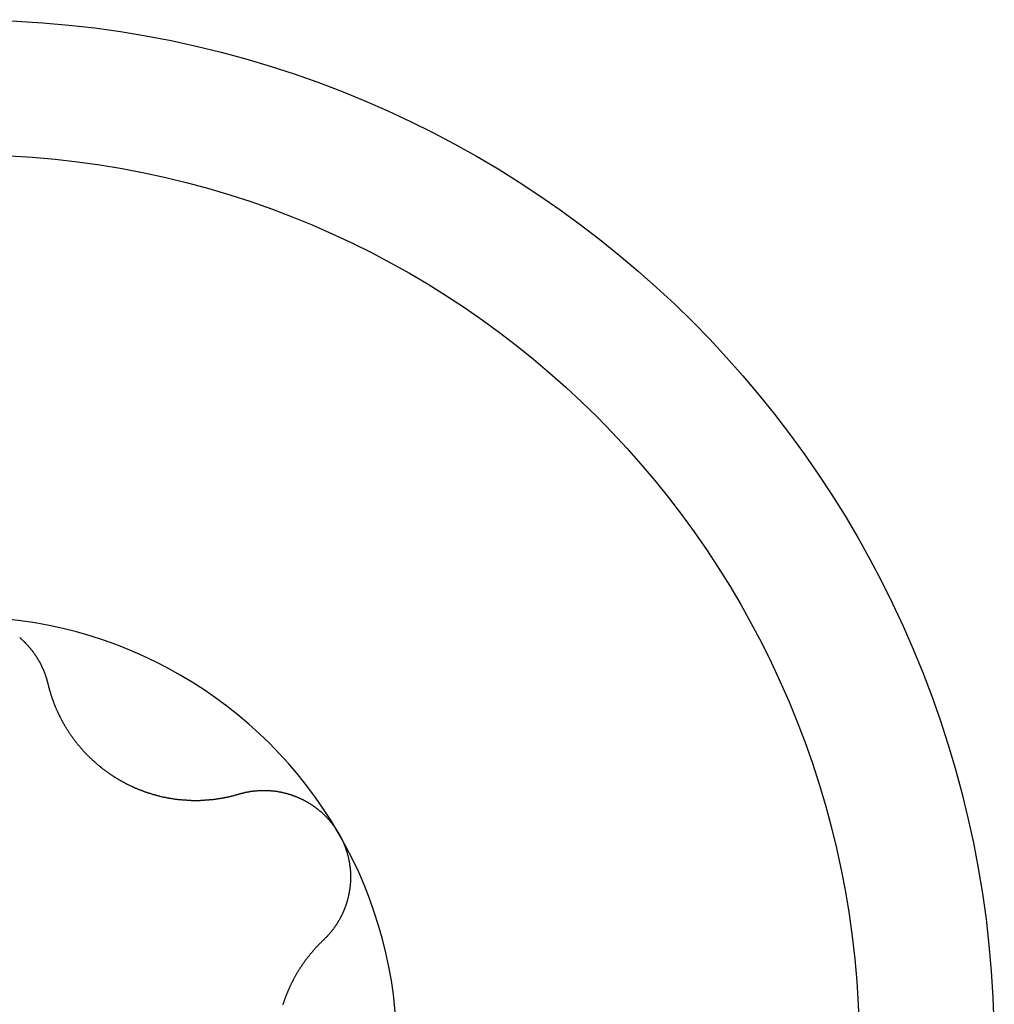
# Model space of a CAD drawing. Extents: x 1107 to 4046, y 937 to 3355.
# Tile 686 of 861: x 2092.27 to 2097.33, y 3100.26 to 3105.37. Entities that reach past the tile are written whole.
import ezdxf

# ---------------------------------------------------------------- set-up
doc = ezdxf.new("R2010")
doc.units = 0
doc.layers.add('KF_VIDA_L___C_BOTTOM', color=7, linetype='CONTINUOUS')

# ---------------------------------------------------------------- blocks, each defined once
blk = doc.blocks.new('KF_VIDA_L___C_BOTTOM')
at = {"layer": 'KF_VIDA_L___C_BOTTOM'}
for points in [[(-94.7084, 227.143, 0), (-94.7066, 227.141, 0), (-94.7048, 227.139, 0), (-94.703, 227.138, 0), (-94.7013, 227.136, 0), (-94.6995, 227.135, 0), (-94.6977, 227.133, 0), (-94.696, 227.132, 0), (-94.6943, 227.13, 0), (-94.6925, 227.128, 0), (-94.6908, 227.127, 0), (-94.6891, 227.125, 0), (-94.6874, 227.124, 0), (-94.6857, 227.122, 0), (-94.6841, 227.12, 0), (-94.6824, 227.119, 0), (-94.6807, 227.117, 0), (-94.6791, 227.115, 0), (-94.6775, 227.114, 0), (-94.6758, 227.112, 0), (-94.6742, 227.11, 0), (-94.6726, 227.109, 0), (-94.671, 227.107, 0), (-94.6695, 227.105, 0), (-94.6679, 227.104, 0), (-94.6664, 227.102, 0), (-94.6648, 227.1, 0), (-94.6633, 227.098, 0), (-94.6618, 227.097, 0), (-94.6603, 227.095, 0), (-94.6588, 227.093, 0), (-94.6573, 227.092, 0), (-94.6558, 227.09, 0), (-94.6543, 227.088, 0), (-94.6529, 227.086, 0), (-94.6514, 227.085, 0), (-94.65, 227.083, 0), (-94.6486, 227.081, 0), (-94.6472, 227.079, 0), (-94.6458, 227.078, 0), (-94.6444, 227.076, 0), (-94.6431, 227.074, 0), (-94.6417, 227.072, 0), (-94.6404, 227.07, 0), (-94.639, 227.069, 0), (-94.6377, 227.067, 0), (-94.6364, 227.065, 0), (-94.635, 227.063, 0), (-94.6337, 227.061, 0), (-94.6324, 227.06, 0), (-94.6311, 227.058, 0), (-94.6299, 227.056, 0), (-94.6286, 227.054, 0), (-94.6273, 227.052, 0), (-94.6261, 227.05, 0), (-94.6248, 227.048, 0), (-94.6236, 227.047, 0), (-94.6224, 227.045, 0), (-94.6211, 227.043, 0), (-94.6199, 227.041, 0), (-94.6187, 227.039, 0), (-94.6175, 227.037, 0), (-94.6164, 227.035, 0), (-94.6152, 227.033, 0), (-94.614, 227.031, 0), (-94.6129, 227.029, 0), (-94.6117, 227.027, 0), (-94.6106, 227.025, 0), (-94.6095, 227.023, 0), (-94.6084, 227.021, 0), (-94.6073, 227.019, 0), (-94.6062, 227.018, 0), (-94.6051, 227.016, 0), (-94.604, 227.014, 0), (-94.6029, 227.012, 0), (-94.6019, 227.01, 0), (-94.6008, 227.008, 0), (-94.5998, 227.006, 0), (-94.5987, 227.003, 0), (-94.5977, 227.001, 0), (-94.5967, 226.999, 0), (-94.5957, 226.997, 0), (-94.5947, 226.995, 0), (-94.5938, 226.993, 0), (-94.5928, 226.991, 0), (-94.5918, 226.989, 0), (-94.5909, 226.987, 0), (-94.5899, 226.985, 0), (-94.589, 226.983, 0), (-94.5881, 226.981, 0), (-94.5872, 226.979, 0), (-94.5863, 226.977, 0), (-94.5854, 226.975, 0), (-94.5845, 226.973, 0), (-94.5837, 226.971, 0), (-94.5828, 226.968, 0), (-94.5819, 226.966, 0), (-94.5811, 226.964, 0), (-94.5803, 226.962, 0), (-94.5795, 226.96, 0), (-94.5787, 226.958, 0), (-94.5779, 226.956, 0), (-94.5771, 226.954, 0), (-94.5763, 226.951, 0), (-94.5756, 226.949, 0), (-94.5748, 226.947, 0), (-94.5741, 226.945, 0), (-94.5733, 226.943, 0), (-94.5726, 226.941, 0), (-94.5719, 226.939, 0), (-94.5712, 226.936, 0), (-94.5705, 226.934, 0), (-94.5699, 226.932, 0), (-94.5692, 226.93, 0), (-94.5686, 226.928, 0), (-94.5679, 226.926, 0), (-94.5673, 226.923, 0), (-94.5667, 226.921, 0), (-94.5661, 226.919, 0), (-94.5655, 226.917, 0), (-94.5649, 226.915, 0), (-94.5643, 226.913, 0), (-94.5638, 226.91, 0), (-94.5632, 226.908, 0), (-94.5627, 226.906, 0), (-94.5621, 226.904, 0)], [(-94.5621, 226.904, 0), (-94.5615, 226.901, 0), (-94.5609, 226.898, 0), (-94.5602, 226.896, 0), (-94.5595, 226.893, 0), (-94.5589, 226.89, 0), (-94.5582, 226.888, 0), (-94.5575, 226.885, 0), (-94.5568, 226.883, 0), (-94.5561, 226.88, 0), (-94.5553, 226.877, 0), (-94.5546, 226.875, 0), (-94.5539, 226.872, 0), (-94.5531, 226.869, 0), (-94.5523, 226.867, 0), (-94.5516, 226.864, 0), (-94.5508, 226.861, 0), (-94.55, 226.859, 0), (-94.5492, 226.856, 0), (-94.5484, 226.854, 0), (-94.5476, 226.851, 0), (-94.5468, 226.848, 0), (-94.5459, 226.846, 0), (-94.5451, 226.843, 0), (-94.5443, 226.84, 0), (-94.5434, 226.838, 0), (-94.5425, 226.835, 0), (-94.5417, 226.833, 0), (-94.5408, 226.83, 0), (-94.5399, 226.828, 0), (-94.539, 226.825, 0), (-94.5381, 226.822, 0), (-94.5372, 226.82, 0), (-94.5362, 226.817, 0), (-94.5353, 226.815, 0), (-94.5344, 226.812, 0), (-94.5334, 226.81, 0), (-94.5325, 226.807, 0), (-94.5315, 226.804, 0), (-94.5305, 226.802, 0), (-94.5295, 226.799, 0), (-94.5286, 226.797, 0), (-94.5276, 226.794, 0), (-94.5265, 226.792, 0), (-94.5255, 226.789, 0), (-94.5245, 226.787, 0), (-94.5235, 226.784, 0), (-94.5224, 226.782, 0), (-94.5214, 226.779, 0), (-94.5203, 226.777, 0), (-94.5193, 226.774, 0), (-94.5182, 226.772, 0), (-94.5171, 226.769, 0), (-94.5161, 226.767, 0), (-94.515, 226.764, 0), (-94.5139, 226.762, 0), (-94.5128, 226.76, 0), (-94.5116, 226.757, 0), (-94.5105, 226.755, 0), (-94.5094, 226.752, 0), (-94.5083, 226.75, 0), (-94.5071, 226.747, 0), (-94.506, 226.745, 0), (-94.5048, 226.743, 0), (-94.5036, 226.74, 0), (-94.5025, 226.738, 0), (-94.5013, 226.735, 0), (-94.5001, 226.733, 0), (-94.4989, 226.731, 0), (-94.4977, 226.728, 0), (-94.4965, 226.726, 0), (-94.4952, 226.723, 0), (-94.494, 226.721, 0), (-94.4927, 226.719, 0), (-94.4914, 226.716, 0), (-94.4902, 226.714, 0), (-94.4889, 226.711, 0), (-94.4876, 226.709, 0), (-94.4862, 226.707, 0), (-94.4849, 226.704, 0), (-94.4836, 226.702, 0), (-94.4822, 226.699, 0), (-94.4808, 226.697, 0), (-94.4795, 226.695, 0), (-94.4781, 226.692, 0), (-94.4767, 226.69, 0), (-94.4753, 226.687, 0), (-94.4738, 226.685, 0), (-94.4724, 226.683, 0), (-94.471, 226.68, 0), (-94.4695, 226.678, 0), (-94.468, 226.675, 0), (-94.4666, 226.673, 0), (-94.4651, 226.671, 0), (-94.4636, 226.668, 0), (-94.4621, 226.666, 0), (-94.4605, 226.663, 0), (-94.459, 226.661, 0), (-94.4574, 226.659, 0), (-94.4559, 226.656, 0), (-94.4543, 226.654, 0), (-94.4527, 226.651, 0), (-94.4512, 226.649, 0), (-94.4496, 226.647, 0), (-94.4479, 226.644, 0), (-94.4463, 226.642, 0), (-94.4447, 226.639, 0), (-94.443, 226.637, 0), (-94.4414, 226.635, 0), (-94.4397, 226.632, 0), (-94.438, 226.63, 0), (-94.4363, 226.628, 0), (-94.4346, 226.625, 0), (-94.4329, 226.623, 0), (-94.4312, 226.62, 0), (-94.4295, 226.618, 0), (-94.4277, 226.616, 0), (-94.426, 226.613, 0), (-94.4242, 226.611, 0), (-94.4225, 226.609, 0), (-94.4207, 226.606, 0), (-94.4189, 226.604, 0), (-94.4171, 226.602, 0), (-94.4153, 226.599, 0), (-94.4134, 226.597, 0), (-94.4116, 226.595, 0), (-94.4097, 226.592, 0), (-94.4079, 226.59, 0), (-94.406, 226.588, 0), (-94.4041, 226.585, 0), (-94.4022, 226.583, 0), (-94.4003, 226.581, 0), (-94.3984, 226.579, 0), (-94.3965, 226.576, 0), (-94.3946, 226.574, 0), (-94.3926, 226.572, 0), (-94.3907, 226.569, 0), (-94.3887, 226.567, 0), (-94.3868, 226.565, 0), (-94.3848, 226.563, 0), (-94.3828, 226.56, 0), (-94.3808, 226.558, 0), (-94.3788, 226.556, 0), (-94.3768, 226.554, 0), (-94.3747, 226.552, 0), (-94.3727, 226.549, 0), (-94.3706, 226.547, 0), (-94.3686, 226.545, 0), (-94.3665, 226.543, 0), (-94.3644, 226.541, 0), (-94.3623, 226.538, 0), (-94.3602, 226.536, 0), (-94.3581, 226.534, 0), (-94.356, 226.532, 0), (-94.3539, 226.53, 0), (-94.3517, 226.528, 0), (-94.3496, 226.526, 0), (-94.3474, 226.524, 0), (-94.3453, 226.521, 0), (-94.3431, 226.519, 0), (-94.3409, 226.517, 0), (-94.3387, 226.515, 0), (-94.3365, 226.513, 0), (-94.3343, 226.511, 0), (-94.3321, 226.509, 0), (-94.3299, 226.507, 0), (-94.3276, 226.505, 0), (-94.3254, 226.503, 0), (-94.3232, 226.501, 0), (-94.3209, 226.499, 0), (-94.3186, 226.497, 0), (-94.3164, 226.495, 0), (-94.3141, 226.493, 0), (-94.3118, 226.491, 0), (-94.3095, 226.489, 0), (-94.3072, 226.487, 0), (-94.3049, 226.485, 0), (-94.3026, 226.483, 0), (-94.3003, 226.481, 0), (-94.298, 226.479, 0), (-94.2956, 226.477, 0), (-94.2933, 226.475, 0), (-94.291, 226.473, 0), (-94.2886, 226.471, 0), (-94.2863, 226.47, 0), (-94.2839, 226.468, 0), (-94.2815, 226.466, 0), (-94.2792, 226.464, 0), (-94.2768, 226.462, 0), (-94.2744, 226.46, 0), (-94.272, 226.458, 0), (-94.2696, 226.457, 0), (-94.2672, 226.455, 0), (-94.2648, 226.453, 0), (-94.2624, 226.451, 0), (-94.26, 226.449, 0), (-94.2576, 226.448, 0), (-94.2552, 226.446, 0), (-94.2527, 226.444, 0), (-94.2503, 226.443, 0), (-94.2479, 226.441, 0), (-94.2454, 226.439, 0), (-94.243, 226.437, 0), (-94.2405, 226.436, 0), (-94.2381, 226.434, 0), (-94.2356, 226.432, 0), (-94.2332, 226.431, 0), (-94.2307, 226.429, 0), (-94.2282, 226.427, 0), (-94.2258, 226.426, 0), (-94.2233, 226.424, 0), (-94.2208, 226.423, 0), (-94.2183, 226.421, 0), (-94.2159, 226.419, 0), (-94.2134, 226.418, 0), (-94.2109, 226.416, 0), (-94.2084, 226.415, 0), (-94.2059, 226.413, 0), (-94.2034, 226.412, 0), (-94.2009, 226.41, 0), (-94.1984, 226.409, 0), (-94.1959, 226.407, 0), (-94.1934, 226.406, 0), (-94.1909, 226.404, 0), (-94.1884, 226.403, 0), (-94.1859, 226.401, 0), (-94.1834, 226.4, 0), (-94.1808, 226.399, 0), (-94.1783, 226.397, 0), (-94.1757, 226.396, 0), (-94.1732, 226.394, 0), (-94.1706, 226.393, 0), (-94.168, 226.392, 0), (-94.1654, 226.39, 0), (-94.1628, 226.389, 0), (-94.1602, 226.387, 0), (-94.1576, 226.386, 0), (-94.155, 226.385, 0), (-94.1523, 226.383, 0), (-94.1497, 226.382, 0), (-94.1471, 226.381, 0), (-94.1444, 226.379, 0), (-94.1417, 226.378, 0), (-94.1391, 226.377, 0), (-94.1364, 226.376, 0), (-94.1337, 226.374, 0), (-94.131, 226.373, 0), (-94.1283, 226.372, 0), (-94.1256, 226.371, 0), (-94.1229, 226.369, 0), (-94.1202, 226.368, 0), (-94.1174, 226.367, 0), (-94.1147, 226.366, 0), (-94.112, 226.364, 0), (-94.1092, 226.363, 0), (-94.1065, 226.362, 0), (-94.1037, 226.361, 0), (-94.1009, 226.36, 0), (-94.0982, 226.359, 0), (-94.0954, 226.357, 0), (-94.0926, 226.356, 0), (-94.0898, 226.355, 0), (-94.087, 226.354, 0), (-94.0842, 226.353, 0), (-94.0814, 226.352, 0), (-94.0786, 226.351, 0), (-94.0758, 226.35, 0), (-94.0729, 226.349, 0), (-94.0701, 226.347, 0), (-94.0673, 226.346, 0), (-94.0644, 226.345, 0), (-94.0616, 226.344, 0), (-94.0588, 226.343, 0), (-94.0559, 226.342, 0), (-94.0531, 226.341, 0), (-94.0502, 226.34, 0), (-94.0473, 226.339, 0), (-94.0445, 226.338, 0), (-94.0416, 226.337, 0), (-94.0387, 226.337, 0), (-94.0358, 226.336, 0), (-94.033, 226.335, 0), (-94.0301, 226.334, 0), (-94.0272, 226.333, 0), (-94.0243, 226.332, 0), (-94.0214, 226.331, 0), (-94.0185, 226.33, 0), (-94.0156, 226.329, 0), (-94.0127, 226.329, 0), (-94.0098, 226.328, 0), (-94.0069, 226.327, 0), (-94.004, 226.326, 0), (-94.0011, 226.325, 0), (-93.9982, 226.325, 0), (-93.9952, 226.324, 0), (-93.9923, 226.323, 0), (-93.9894, 226.322, 0), (-93.9865, 226.321, 0), (-93.9836, 226.321, 0), (-93.9806, 226.32, 0), (-93.9777, 226.319, 0), (-93.9748, 226.319, 0), (-93.9718, 226.318, 0), (-93.9689, 226.317, 0), (-93.966, 226.317, 0), (-93.9631, 226.316, 0), (-93.9601, 226.315, 0), (-93.9572, 226.315, 0), (-93.9543, 226.314, 0), (-93.9513, 226.314, 0), (-93.9484, 226.313, 0), (-93.9454, 226.312, 0), (-93.9425, 226.312, 0), (-93.9396, 226.311, 0), (-93.9366, 226.311, 0), (-93.9337, 226.31, 0), (-93.9308, 226.31, 0), (-93.9278, 226.309, 0), (-93.9249, 226.309, 0), (-93.922, 226.308, 0), (-93.919, 226.308, 0), (-93.9161, 226.307, 0), (-93.9132, 226.307, 0), (-93.9103, 226.306, 0), (-93.9073, 226.306, 0), (-93.9044, 226.306, 0), (-93.9015, 226.305, 0), (-93.8986, 226.305, 0), (-93.8956, 226.304, 0), (-93.8927, 226.304, 0), (-93.8898, 226.304, 0), (-93.8869, 226.303, 0), (-93.884, 226.303, 0), (-93.8811, 226.303, 0), (-93.8782, 226.302, 0), (-93.8753, 226.302, 0), (-93.8724, 226.302, 0), (-93.8695, 226.302, 0), (-93.8666, 226.301, 0), (-93.8637, 226.301, 0), (-93.8608, 226.301, 0), (-93.8579, 226.301, 0), (-93.855, 226.3, 0), (-93.8521, 226.3, 0), (-93.8493, 226.3, 0), (-93.8464, 226.3, 0), (-93.8435, 226.3, 0), (-93.8406, 226.299, 0), (-93.8378, 226.299, 0), (-93.8349, 226.299, 0), (-93.8321, 226.299, 0), (-93.8292, 226.299, 0), (-93.8264, 226.299, 0), (-93.8235, 226.299, 0), (-93.8207, 226.299, 0), (-93.8179, 226.298, 0), (-93.8151, 226.298, 0), (-93.8122, 226.298, 0), (-93.8094, 226.298, 0), (-93.8066, 226.298, 0), (-93.8038, 226.298, 0), (-93.801, 226.298, 0), (-93.7982, 226.298, 0), (-93.7954, 226.298, 0), (-93.7927, 226.298, 0), (-93.7899, 226.298, 0), (-93.7871, 226.298, 0), (-93.7844, 226.298, 0), (-93.7816, 226.298, 0), (-93.7788, 226.298, 0), (-93.7761, 226.298, 0), (-93.7734, 226.298, 0), (-93.7706, 226.298, 0), (-93.7679, 226.299, 0), (-93.7652, 226.299, 0), (-93.7625, 226.299, 0), (-93.7598, 226.299, 0), (-93.7571, 226.299, 0), (-93.7544, 226.299, 0), (-93.7517, 226.299, 0), (-93.7491, 226.299, 0), (-93.7464, 226.3, 0), (-93.7438, 226.3, 0), (-93.7411, 226.3, 0), (-93.7384, 226.3, 0), (-93.7358, 226.3, 0), (-93.7331, 226.301, 0), (-93.7304, 226.301, 0), (-93.7278, 226.301, 0), (-93.7251, 226.301, 0), (-93.7224, 226.302, 0), (-93.7198, 226.302, 0), (-93.7171, 226.302, 0), (-93.7144, 226.302, 0), (-93.7117, 226.303, 0), (-93.7091, 226.303, 0), (-93.7064, 226.303, 0), (-93.7037, 226.303, 0), (-93.701, 226.304, 0), (-93.6984, 226.304, 0), (-93.6957, 226.304, 0), (-93.693, 226.305, 0), (-93.6903, 226.305, 0), (-93.6876, 226.306, 0), (-93.6849, 226.306, 0), (-93.6823, 226.306, 0), (-93.6796, 226.307, 0), (-93.6769, 226.307, 0), (-93.6742, 226.308, 0), (-93.6715, 226.308, 0), (-93.6688, 226.308, 0), (-93.6662, 226.309, 0), (-93.6635, 226.309, 0), (-93.6608, 226.31, 0), (-93.6581, 226.31, 0), (-93.6554, 226.311, 0), (-93.6527, 226.311, 0), (-93.6501, 226.312, 0), (-93.6474, 226.312, 0), (-93.6447, 226.313, 0), (-93.642, 226.313, 0), (-93.6393, 226.314, 0), (-93.6367, 226.314, 0), (-93.634, 226.315, 0), (-93.6313, 226.315, 0), (-93.6286, 226.316, 0), (-93.6259, 226.317, 0), (-93.6233, 226.317, 0), (-93.6206, 226.318, 0), (-93.6179, 226.318, 0), (-93.6153, 226.319, 0), (-93.6126, 226.32, 0), (-93.6099, 226.32, 0), (-93.6073, 226.321, 0), (-93.6046, 226.322, 0), (-93.6019, 226.322, 0), (-93.5993, 226.323, 0), (-93.5966, 226.324, 0), (-93.594, 226.324, 0), (-93.5913, 226.325, 0), (-93.5887, 226.326, 0), (-93.586, 226.327, 0), (-93.5834, 226.327, 0), (-93.5807, 226.328, 0), (-93.5781, 226.329, 0), (-93.5754, 226.33, 0), (-93.5728, 226.33, 0), (-93.5702, 226.331, 0)], [(-93.5702, 226.331, 0), (-93.568, 226.332, 0), (-93.5658, 226.332, 0), (-93.5637, 226.333, 0), (-93.5615, 226.334, 0), (-93.5593, 226.334, 0), (-93.5571, 226.335, 0), (-93.5549, 226.335, 0), (-93.5528, 226.336, 0), (-93.5506, 226.336, 0), (-93.5484, 226.337, 0), (-93.5462, 226.338, 0), (-93.544, 226.338, 0), (-93.5418, 226.339, 0), (-93.5396, 226.339, 0), (-93.5373, 226.34, 0), (-93.5351, 226.34, 0), (-93.5329, 226.341, 0), (-93.5307, 226.341, 0), (-93.5285, 226.341, 0), (-93.5263, 226.342, 0), (-93.524, 226.342, 0), (-93.5218, 226.343, 0), (-93.5196, 226.343, 0), (-93.5173, 226.343, 0), (-93.5151, 226.344, 0), (-93.5129, 226.344, 0), (-93.5106, 226.345, 0), (-93.5084, 226.345, 0), (-93.5061, 226.345, 0), (-93.5039, 226.346, 0), (-93.5017, 226.346, 0), (-93.4994, 226.346, 0), (-93.4972, 226.346, 0), (-93.4949, 226.347, 0), (-93.4927, 226.347, 0), (-93.4904, 226.347, 0), (-93.4881, 226.347, 0), (-93.4859, 226.348, 0), (-93.4836, 226.348, 0), (-93.4814, 226.348, 0), (-93.4791, 226.348, 0), (-93.4769, 226.348, 0), (-93.4746, 226.349, 0), (-93.4723, 226.349, 0), (-93.4701, 226.349, 0), (-93.4678, 226.349, 0), (-93.4656, 226.349, 0), (-93.4633, 226.349, 0), (-93.461, 226.349, 0), (-93.4588, 226.35, 0), (-93.4565, 226.35, 0), (-93.4542, 226.35, 0), (-93.452, 226.35, 0), (-93.4497, 226.35, 0), (-93.4475, 226.35, 0), (-93.4452, 226.35, 0), (-93.4429, 226.35, 0), (-93.4407, 226.35, 0), (-93.4384, 226.35, 0), (-93.4361, 226.35, 0), (-93.4339, 226.35, 0), (-93.4316, 226.35, 0), (-93.4294, 226.35, 0), (-93.4271, 226.35, 0), (-93.4249, 226.35, 0), (-93.4226, 226.35, 0), (-93.4203, 226.349, 0), (-93.4181, 226.349, 0), (-93.4158, 226.349, 0), (-93.4136, 226.349, 0), (-93.4113, 226.349, 0), (-93.4091, 226.349, 0), (-93.4069, 226.349, 0), (-93.4046, 226.348, 0), (-93.4024, 226.348, 0), (-93.4001, 226.348, 0), (-93.3979, 226.348, 0), (-93.3957, 226.348, 0), (-93.3934, 226.347, 0), (-93.3912, 226.347, 0), (-93.389, 226.347, 0), (-93.3867, 226.347, 0), (-93.3845, 226.346, 0), (-93.3823, 226.346, 0), (-93.3801, 226.346, 0), (-93.3779, 226.346, 0), (-93.3756, 226.345, 0), (-93.3734, 226.345, 0), (-93.3712, 226.345, 0), (-93.369, 226.344, 0), (-93.3667, 226.344, 0), (-93.3645, 226.343, 0), (-93.3623, 226.343, 0), (-93.36, 226.343, 0), (-93.3578, 226.342, 0), (-93.3555, 226.342, 0), (-93.3533, 226.341, 0), (-93.351, 226.341, 0), (-93.3488, 226.34, 0), (-93.3465, 226.34, 0), (-93.3443, 226.339, 0), (-93.3421, 226.339, 0), (-93.3398, 226.338, 0), (-93.3375, 226.338, 0), (-93.3353, 226.337, 0), (-93.333, 226.337, 0), (-93.3308, 226.336, 0), (-93.3285, 226.336, 0), (-93.3263, 226.335, 0), (-93.324, 226.334, 0), (-93.3218, 226.334, 0), (-93.3195, 226.333, 0), (-93.3173, 226.332, 0), (-93.315, 226.332, 0), (-93.3128, 226.331, 0), (-93.3105, 226.33, 0), (-93.3083, 226.33, 0), (-93.306, 226.329, 0), (-93.3038, 226.328, 0), (-93.3015, 226.328, 0), (-93.2993, 226.327, 0), (-93.297, 226.326, 0), (-93.2948, 226.325, 0), (-93.2925, 226.325, 0), (-93.2903, 226.324, 0), (-93.288, 226.323, 0), (-93.2858, 226.322, 0), (-93.2836, 226.321, 0), (-93.2813, 226.32, 0), (-93.2791, 226.32, 0), (-93.2769, 226.319, 0), (-93.2746, 226.318, 0), (-93.2724, 226.317, 0), (-93.2702, 226.316, 0), (-93.268, 226.315, 0), (-93.2658, 226.314, 0), (-93.2635, 226.313, 0), (-93.2613, 226.312, 0), (-93.2591, 226.311, 0), (-93.2569, 226.31, 0), (-93.2547, 226.309, 0), (-93.2525, 226.308, 0), (-93.2503, 226.307, 0), (-93.2481, 226.306, 0), (-93.246, 226.305, 0), (-93.2438, 226.304, 0), (-93.2416, 226.303, 0), (-93.2394, 226.302, 0), (-93.2373, 226.301, 0), (-93.2351, 226.3, 0), (-93.2329, 226.299, 0), (-93.2308, 226.298, 0), (-93.2286, 226.297, 0), (-93.2265, 226.295, 0), (-93.2243, 226.294, 0), (-93.2222, 226.293, 0), (-93.2201, 226.292, 0), (-93.218, 226.291, 0), (-93.2158, 226.289, 0), (-93.2137, 226.288, 0), (-93.2116, 226.287, 0), (-93.2095, 226.286, 0), (-93.2074, 226.285, 0), (-93.2053, 226.283, 0), (-93.2033, 226.282, 0), (-93.2012, 226.281, 0), (-93.1991, 226.279, 0), (-93.1971, 226.278, 0), (-93.195, 226.277, 0), (-93.1929, 226.275, 0), (-93.1909, 226.274, 0), (-93.1889, 226.273, 0), (-93.1868, 226.271, 0), (-93.1848, 226.27, 0), (-93.1828, 226.268, 0), (-93.1808, 226.267, 0), (-93.1788, 226.266, 0), (-93.1768, 226.264, 0), (-93.1748, 226.263, 0), (-93.1729, 226.261, 0), (-93.1709, 226.26, 0), (-93.1689, 226.258, 0), (-93.167, 226.257, 0), (-93.165, 226.255, 0), (-93.1631, 226.254, 0), (-93.1612, 226.252, 0), (-93.1592, 226.251, 0), (-93.1573, 226.249, 0), (-93.1554, 226.248, 0), (-93.1535, 226.246, 0), (-93.1516, 226.244, 0), (-93.1498, 226.243, 0), (-93.1479, 226.241, 0), (-93.146, 226.24, 0), (-93.1442, 226.238, 0), (-93.1423, 226.236, 0), (-93.1405, 226.235, 0), (-93.1387, 226.233, 0), (-93.1369, 226.231, 0), (-93.1351, 226.23, 0), (-93.1333, 226.228, 0), (-93.1315, 226.226, 0), (-93.1297, 226.225, 0), (-93.1279, 226.223, 0), (-93.1261, 226.221, 0), (-93.1244, 226.219, 0), (-93.1226, 226.218, 0), (-93.1209, 226.216, 0), (-93.1192, 226.214, 0), (-93.1175, 226.212, 0), (-93.1158, 226.211, 0), (-93.1141, 226.209, 0), (-93.1124, 226.207, 0), (-93.1107, 226.205, 0), (-93.109, 226.203, 0), (-93.1074, 226.202, 0), (-93.1057, 226.2, 0), (-93.1041, 226.198, 0), (-93.1025, 226.196, 0), (-93.1009, 226.194, 0), (-93.0993, 226.192, 0), (-93.0977, 226.19, 0), (-93.0961, 226.189, 0), (-93.0945, 226.187, 0), (-93.093, 226.185, 0), (-93.0914, 226.183, 0), (-93.0899, 226.181, 0), (-93.0883, 226.179, 0), (-93.0868, 226.177, 0), (-93.0853, 226.175, 0), (-93.0838, 226.173, 0), (-93.0823, 226.171, 0), (-93.0809, 226.169, 0), (-93.0794, 226.167, 0), (-93.0779, 226.166, 0), (-93.0765, 226.164, 0), (-93.0751, 226.162, 0), (-93.0737, 226.16, 0), (-93.0723, 226.158, 0), (-93.0709, 226.156, 0), (-93.0695, 226.154, 0), (-93.0681, 226.152, 0), (-93.0668, 226.15, 0), (-93.0654, 226.148, 0), (-93.0641, 226.146, 0), (-93.0628, 226.144, 0), (-93.0615, 226.141, 0), (-93.0602, 226.139, 0), (-93.0589, 226.137, 0), (-93.0576, 226.135, 0), (-93.0563, 226.133, 0), (-93.0551, 226.131, 0), (-93.0539, 226.129, 0), (-93.0527, 226.127, 0), (-93.0514, 226.125, 0)], [(-93.0514, 226.125, 0), (-93.0502, 226.123, 0), (-93.0491, 226.121, 0), (-93.0479, 226.119, 0), (-93.0467, 226.117, 0), (-93.0456, 226.114, 0), (-93.0444, 226.112, 0), (-93.0433, 226.11, 0), (-93.0422, 226.108, 0), (-93.0411, 226.106, 0), (-93.04, 226.104, 0), (-93.0389, 226.102, 0), (-93.0378, 226.099, 0), (-93.0367, 226.097, 0), (-93.0357, 226.095, 0), (-93.0346, 226.093, 0), (-93.0336, 226.091, 0), (-93.0326, 226.088, 0), (-93.0316, 226.086, 0), (-93.0306, 226.084, 0), (-93.0296, 226.082, 0), (-93.0286, 226.08, 0), (-93.0277, 226.077, 0), (-93.0267, 226.075, 0), (-93.0258, 226.073, 0), (-93.0248, 226.071, 0), (-93.0239, 226.068, 0), (-93.023, 226.066, 0), (-93.0221, 226.064, 0), (-93.0213, 226.061, 0), (-93.0204, 226.059, 0), (-93.0195, 226.057, 0), (-93.0187, 226.055, 0), (-93.0178, 226.052, 0), (-93.017, 226.05, 0), (-93.0162, 226.048, 0), (-93.0154, 226.045, 0), (-93.0146, 226.043, 0), (-93.0139, 226.041, 0), (-93.0131, 226.038, 0), (-93.0123, 226.036, 0), (-93.0116, 226.034, 0), (-93.0109, 226.031, 0), (-93.0102, 226.029, 0), (-93.0095, 226.026, 0), (-93.0088, 226.024, 0), (-93.0081, 226.022, 0), (-93.0075, 226.019, 0), (-93.0068, 226.017, 0), (-93.0062, 226.015, 0), (-93.0055, 226.012, 0), (-93.0049, 226.01, 0), (-93.0043, 226.007, 0), (-93.0037, 226.005, 0), (-93.0032, 226.003, 0), (-93.0026, 226, 0), (-93.0021, 225.998, 0), (-93.0015, 225.995, 0), (-93.001, 225.993, 0), (-93.0005, 225.991, 0), (-93, 225.988, 0), (-92.9995, 225.986, 0), (-92.9991, 225.983, 0), (-92.9986, 225.981, 0), (-92.9982, 225.979, 0), (-92.9977, 225.976, 0), (-92.9973, 225.974, 0), (-92.9969, 225.971, 0), (-92.9965, 225.969, 0), (-92.9961, 225.966, 0), (-92.9958, 225.964, 0), (-92.9954, 225.961, 0), (-92.9951, 225.959, 0), (-92.9948, 225.957, 0), (-92.9945, 225.954, 0), (-92.9942, 225.952, 0), (-92.9939, 225.949, 0), (-92.9936, 225.947, 0), (-92.9934, 225.944, 0), (-92.9931, 225.942, 0), (-92.9929, 225.94, 0), (-92.9927, 225.937, 0), (-92.9925, 225.935, 0), (-92.9923, 225.932, 0), (-92.9921, 225.93, 0), (-92.992, 225.927, 0), (-92.9918, 225.925, 0), (-92.9917, 225.922, 0), (-92.9916, 225.92, 0), (-92.9915, 225.917, 0), (-92.9914, 225.915, 0), (-92.9913, 225.913, 0), (-92.9913, 225.91, 0), (-92.9912, 225.908, 0), (-92.9912, 225.905, 0), (-92.9912, 225.903, 0), (-92.9912, 225.9, 0), (-92.9912, 225.898, 0), (-92.9912, 225.896, 0), (-92.9913, 225.893, 0), (-92.9913, 225.891, 0), (-92.9914, 225.888, 0), (-92.9914, 225.886, 0), (-92.9915, 225.883, 0), (-92.9916, 225.881, 0), (-92.9918, 225.878, 0), (-92.9919, 225.876, 0), (-92.992, 225.874, 0), (-92.9922, 225.871, 0), (-92.9923, 225.869, 0), (-92.9925, 225.866, 0), (-92.9927, 225.864, 0), (-92.9929, 225.862, 0), (-92.9931, 225.859, 0), (-92.9934, 225.857, 0), (-92.9936, 225.854, 0), (-92.9939, 225.852, 0), (-92.9941, 225.85, 0), (-92.9944, 225.847, 0), (-92.9947, 225.845, 0), (-92.995, 225.842, 0), (-92.9953, 225.84, 0), (-92.9957, 225.838, 0), (-92.996, 225.835, 0), (-92.9964, 225.833, 0), (-92.9967, 225.831, 0), (-92.9971, 225.828, 0), (-92.9975, 225.826, 0), (-92.9979, 225.823, 0), (-92.9983, 225.821, 0), (-92.9987, 225.819, 0), (-92.9992, 225.816, 0), (-92.9996, 225.814, 0), (-93.0001, 225.812, 0), (-93.0005, 225.809, 0), (-93.001, 225.807, 0), (-93.0015, 225.805, 0), (-93.002, 225.803, 0), (-93.0025, 225.8, 0), (-93.003, 225.798, 0), (-93.0036, 225.796, 0), (-93.0041, 225.793, 0), (-93.0047, 225.791, 0), (-93.0052, 225.789, 0), (-93.0058, 225.787, 0), (-93.0064, 225.784, 0), (-93.007, 225.782, 0), (-93.0076, 225.78, 0), (-93.0083, 225.778, 0), (-93.0089, 225.775, 0), (-93.0095, 225.773, 0), (-93.0102, 225.771, 0), (-93.0108, 225.769, 0), (-93.0115, 225.766, 0), (-93.0122, 225.764, 0), (-93.0129, 225.762, 0), (-93.0136, 225.76, 0), (-93.0143, 225.758, 0), (-93.015, 225.755, 0), (-93.0158, 225.753, 0), (-93.0165, 225.751, 0), (-93.0173, 225.749, 0), (-93.018, 225.747, 0), (-93.0188, 225.745, 0), (-93.0196, 225.743, 0), (-93.0204, 225.74, 0), (-93.0212, 225.738, 0), (-93.022, 225.736, 0), (-93.0228, 225.734, 0), (-93.0237, 225.732, 0), (-93.0245, 225.73, 0), (-93.0254, 225.728, 0), (-93.0262, 225.726, 0), (-93.0271, 225.724, 0), (-93.028, 225.722, 0), (-93.0289, 225.72, 0), (-93.0298, 225.718, 0), (-93.0307, 225.716, 0), (-93.0316, 225.714, 0), (-93.0326, 225.711, 0), (-93.0335, 225.709, 0), (-93.0345, 225.707, 0), (-93.0354, 225.705, 0), (-93.0364, 225.703, 0), (-93.0374, 225.701, 0), (-93.0384, 225.699, 0), (-93.0394, 225.697, 0), (-93.0405, 225.695, 0), (-93.0415, 225.693, 0), (-93.0425, 225.691, 0), (-93.0436, 225.689, 0), (-93.0447, 225.687, 0), (-93.0457, 225.685, 0), (-93.0468, 225.683, 0), (-93.0479, 225.681, 0), (-93.049, 225.679, 0), (-93.0501, 225.677, 0), (-93.0513, 225.675, 0), (-93.0524, 225.674, 0), (-93.0535, 225.672, 0), (-93.0547, 225.67, 0), (-93.0559, 225.668, 0), (-93.057, 225.666, 0), (-93.0582, 225.664, 0), (-93.0594, 225.662, 0), (-93.0606, 225.66, 0), (-93.0618, 225.658, 0), (-93.0631, 225.656, 0), (-93.0643, 225.654, 0), (-93.0655, 225.652, 0), (-93.0668, 225.65, 0), (-93.0681, 225.649, 0), (-93.0693, 225.647, 0), (-93.0706, 225.645, 0), (-93.0719, 225.643, 0), (-93.0732, 225.641, 0), (-93.0745, 225.639, 0), (-93.0758, 225.637, 0), (-93.0772, 225.636, 0), (-93.0785, 225.634, 0), (-93.0798, 225.632, 0), (-93.0812, 225.63, 0), (-93.0826, 225.628, 0), (-93.0839, 225.626, 0), (-93.0853, 225.625, 0), (-93.0867, 225.623, 0), (-93.0881, 225.621, 0), (-93.0895, 225.619, 0), (-93.0909, 225.618, 0), (-93.0923, 225.616, 0), (-93.0938, 225.614, 0), (-93.0952, 225.612, 0), (-93.0967, 225.611, 0), (-93.0981, 225.609, 0), (-93.0996, 225.607, 0), (-93.1011, 225.605, 0), (-93.1026, 225.604, 0), (-93.1041, 225.602, 0), (-93.1056, 225.6, 0), (-93.1071, 225.599, 0), (-93.1086, 225.597, 0), (-93.1101, 225.595, 0), (-93.1116, 225.594, 0), (-93.1132, 225.592, 0), (-93.1147, 225.59, 0), (-93.1163, 225.589, 0), (-93.1179, 225.587, 0), (-93.1194, 225.585, 0), (-93.121, 225.584, 0), (-93.1226, 225.582, 0), (-93.1242, 225.581, 0), (-93.1258, 225.579, 0), (-93.1274, 225.577, 0), (-93.129, 225.576, 0), (-93.1307, 225.574, 0), (-93.1323, 225.573, 0)], [(-93.1323, 225.573, 0), (-93.1343, 225.571, 0), (-93.1363, 225.569, 0), (-93.1383, 225.567, 0), (-93.1402, 225.565, 0), (-93.1422, 225.563, 0), (-93.1442, 225.561, 0), (-93.1461, 225.559, 0), (-93.1481, 225.557, 0), (-93.15, 225.555, 0), (-93.1519, 225.554, 0), (-93.1539, 225.552, 0), (-93.1558, 225.55, 0), (-93.1577, 225.548, 0), (-93.1596, 225.546, 0), (-93.1615, 225.544, 0), (-93.1634, 225.542, 0), (-93.1653, 225.54, 0), (-93.1671, 225.538, 0), (-93.169, 225.536, 0), (-93.1709, 225.534, 0), (-93.1727, 225.532, 0), (-93.1746, 225.53, 0), (-93.1764, 225.528, 0), (-93.1782, 225.526, 0), (-93.1801, 225.524, 0), (-93.1819, 225.521, 0), (-93.1837, 225.519, 0), (-93.1855, 225.517, 0), (-93.1873, 225.515, 0), (-93.189, 225.513, 0), (-93.1908, 225.511, 0), (-93.1926, 225.509, 0), (-93.1943, 225.507, 0), (-93.1961, 225.505, 0), (-93.1978, 225.503, 0), (-93.1996, 225.501, 0), (-93.2013, 225.499, 0), (-93.203, 225.497, 0), (-93.2047, 225.494, 0), (-93.2064, 225.492, 0), (-93.2081, 225.49, 0), (-93.2098, 225.488, 0), (-93.2115, 225.486, 0), (-93.2132, 225.484, 0), (-93.2148, 225.482, 0), (-93.2165, 225.479, 0), (-93.2181, 225.477, 0), (-93.2197, 225.475, 0), (-93.2214, 225.473, 0), (-93.223, 225.471, 0), (-93.2246, 225.469, 0), (-93.2262, 225.467, 0), (-93.2278, 225.464, 0), (-93.2294, 225.462, 0), (-93.231, 225.46, 0), (-93.2325, 225.458, 0), (-93.2341, 225.456, 0), (-93.2356, 225.453, 0), (-93.2372, 225.451, 0), (-93.2387, 225.449, 0), (-93.2402, 225.447, 0), (-93.2417, 225.445, 0), (-93.2432, 225.442, 0), (-93.2447, 225.44, 0), (-93.2462, 225.438, 0), (-93.2477, 225.436, 0), (-93.2492, 225.434, 0), (-93.2506, 225.431, 0), (-93.2521, 225.429, 0), (-93.2536, 225.427, 0), (-93.255, 225.425, 0), (-93.2565, 225.422, 0), (-93.2579, 225.42, 0), (-93.2594, 225.418, 0), (-93.2608, 225.415, 0), (-93.2622, 225.413, 0), (-93.2637, 225.411, 0), (-93.2651, 225.408, 0), (-93.2665, 225.406, 0), (-93.2679, 225.404, 0), (-93.2693, 225.401, 0), (-93.2707, 225.399, 0), (-93.2721, 225.397, 0), (-93.2735, 225.394, 0), (-93.2749, 225.392, 0), (-93.2763, 225.389, 0), (-93.2777, 225.387, 0), (-93.279, 225.384, 0), (-93.2804, 225.382, 0), (-93.2817, 225.379, 0), (-93.2831, 225.377, 0), (-93.2844, 225.375, 0), (-93.2858, 225.372, 0), (-93.2871, 225.37, 0), (-93.2884, 225.367, 0), (-93.2898, 225.364, 0), (-93.2911, 225.362, 0), (-93.2924, 225.359, 0), (-93.2937, 225.357, 0), (-93.295, 225.354, 0), (-93.2963, 225.352, 0), (-93.2975, 225.349, 0), (-93.2988, 225.347, 0), (-93.3001, 225.344, 0), (-93.3013, 225.341, 0), (-93.3026, 225.339, 0), (-93.3038, 225.336, 0), (-93.305, 225.334, 0), (-93.3063, 225.331, 0), (-93.3075, 225.328, 0), (-93.3087, 225.326, 0), (-93.3099, 225.323, 0), (-93.3111, 225.32, 0), (-93.3123, 225.318, 0), (-93.3135, 225.315, 0), (-93.3146, 225.312, 0), (-93.3158, 225.31, 0), (-93.317, 225.307, 0), (-93.3181, 225.304, 0), (-93.3192, 225.301, 0), (-93.3204, 225.299, 0), (-93.3215, 225.296, 0), (-93.3226, 225.293, 0), (-93.3237, 225.291, 0), (-93.3248, 225.288, 0), (-93.3259, 225.285, 0), (-93.3269, 225.282, 0), (-93.328, 225.279, 0), (-93.329, 225.277, 0), (-93.3301, 225.274, 0), (-93.3311, 225.271, 0), (-93.3321, 225.268, 0), (-93.3332, 225.266, 0), (-93.3342, 225.263, 0), (-93.3352, 225.26, 0), (-93.3361, 225.257, 0), (-93.3371, 225.254, 0), (-93.3381, 225.251, 0), (-93.339, 225.249, 0), (-93.34, 225.246, 0), (-93.3409, 225.243, 0), (-93.3418, 225.24, 0), (-93.3427, 225.237, 0)]]:
    blk.add_polyline3d(points, dxfattribs=at)
for radius in [5.35, 4.65]:
    blk.add_circle((-95, 225), radius, dxfattribs=at)
for start, end in [(30, 90), (330, 30)]:
    blk.add_arc((-95, 225), 2.25, start, end, dxfattribs=at)

msp = doc.modelspace()

# ---------------------------------------------------------------- block references
at = {"layer": 'KF_VIDA_L___C_BOTTOM'}
msp.add_blockref('KF_VIDA_L___C_BOTTOM', (2186.9791, 2875.0183), dxfattribs=at)

doc.saveas('drawing.dxf')
